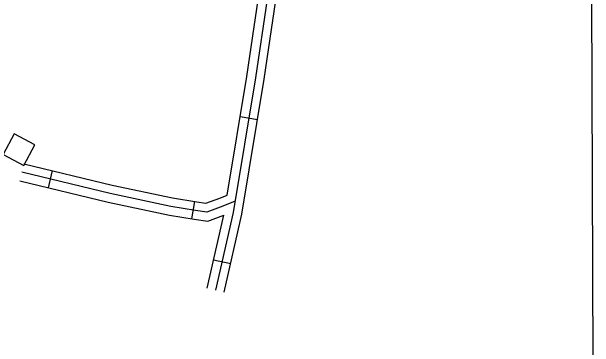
# Model space of a CAD drawing. Extents: x 3355724 to 3393621, y 594744 to 620174.
# Drawn here: x 3390457 to 3391453, y 601139 to 601713 of the extents above; entities that cross this region are included whole.
import ezdxf

# ---------------------------------------------------------------- set-up
doc = ezdxf.new("R2010")
doc.units = 0
for name, color, linetype in [('V-BLDG-OTLN', 7, 'Continuous'), ('V-GRID-FRAM', 7, 'Continuous'), ('V-ROAD-CNTR', 7, 'Continuous')]:
    doc.layers.add(name, color=color, linetype=linetype)

msp = doc.modelspace()

# ---------------------------------------------------------------- linework, layer by layer
at = {"layer": 'V-BLDG-OTLN'}
msp.add_lwpolyline([(3390442.21, 601468.27), (3390477.56, 601449.55), (3390496.28, 601484.89), (3390460.93, 601503.61)], close=True, dxfattribs=at)
at = {"layer": 'V-GRID-FRAM'}
msp.add_lwpolyline([(3359807.56, 618312.07), (3391397.17, 618394.77), (3391452.71, 600211.22), (3359847.23, 600128.47), (3359807.56, 618312.07)], dxfattribs=at)
at = {"layer": 'V-ROAD-CNTR'}
for p, q in [((3390847.41, 601533.3), (3390877.01, 601528.43)), ((3390526.04, 601440.81), (3390519.03, 601411.64)), ((3390769.21, 601388.08), (3390764.36, 601358.47)), ((3390801.88, 601288.52), (3390831.13, 601281.85))]:
    msp.add_line(p, q, dxfattribs=at)
for points in [[(3391103.81, 602689.66), (3391065.1, 602526.41), (3391012.89, 602329.35), (3390993.83, 602231.42), (3390981.91, 602164.94), (3390963.35, 602092.23), (3390937.9, 602027.33), (3390937.28, 601986.03), (3390940.76, 601958.13), (3390933.61, 601931.61), (3390916.42, 601853.22), (3390893.27, 601734.8), (3390873.5, 601599.53), (3390835.61, 601369.01), (3390805.39, 601236.44)], [(3390825.36, 601399.1), (3390858.67, 601601.83), (3390878.48, 601737.33), (3390901.74, 601856.26), (3390919.03, 601935.17), (3390925.51, 601959.2), (3390922.26, 601985.21), (3390922.95, 602030.28), (3390949.04, 602096.84), (3390967.24, 602168.12), (3390979.08, 602234.18), (3390998.26, 602332.71), (3390998.85, 602334.95)], [(3390820.01, 601233.1), (3390850.34, 601366.13), (3390888.32, 601597.23), (3390908.06, 601732.28), (3390931.11, 601850.17), (3390948.62, 601930)], [(3390477.43, 601452.5), (3390628.37, 601416.2), (3390731.79, 601394.21), (3390772.99, 601387.46), (3390788.82, 601385.29), (3390812.4, 601393.86), (3390825.36, 601399.1)], [(3390838.79, 601388.35), (3390817.78, 601379.85), (3390790.46, 601369.92), (3390770.76, 601372.62), (3390729.01, 601379.47), (3390625.05, 601401.57), (3390473.92, 601437.92)], [(3390470.42, 601423.33), (3390621.74, 601386.94), (3390726.24, 601364.72), (3390768.53, 601357.79), (3390792.09, 601354.56), (3390819.18, 601364.4)], [(3390790.76, 601239.77), (3390819.18, 601364.4)]]:
    msp.add_lwpolyline(points, dxfattribs=at)

doc.saveas('drawing.dxf')
